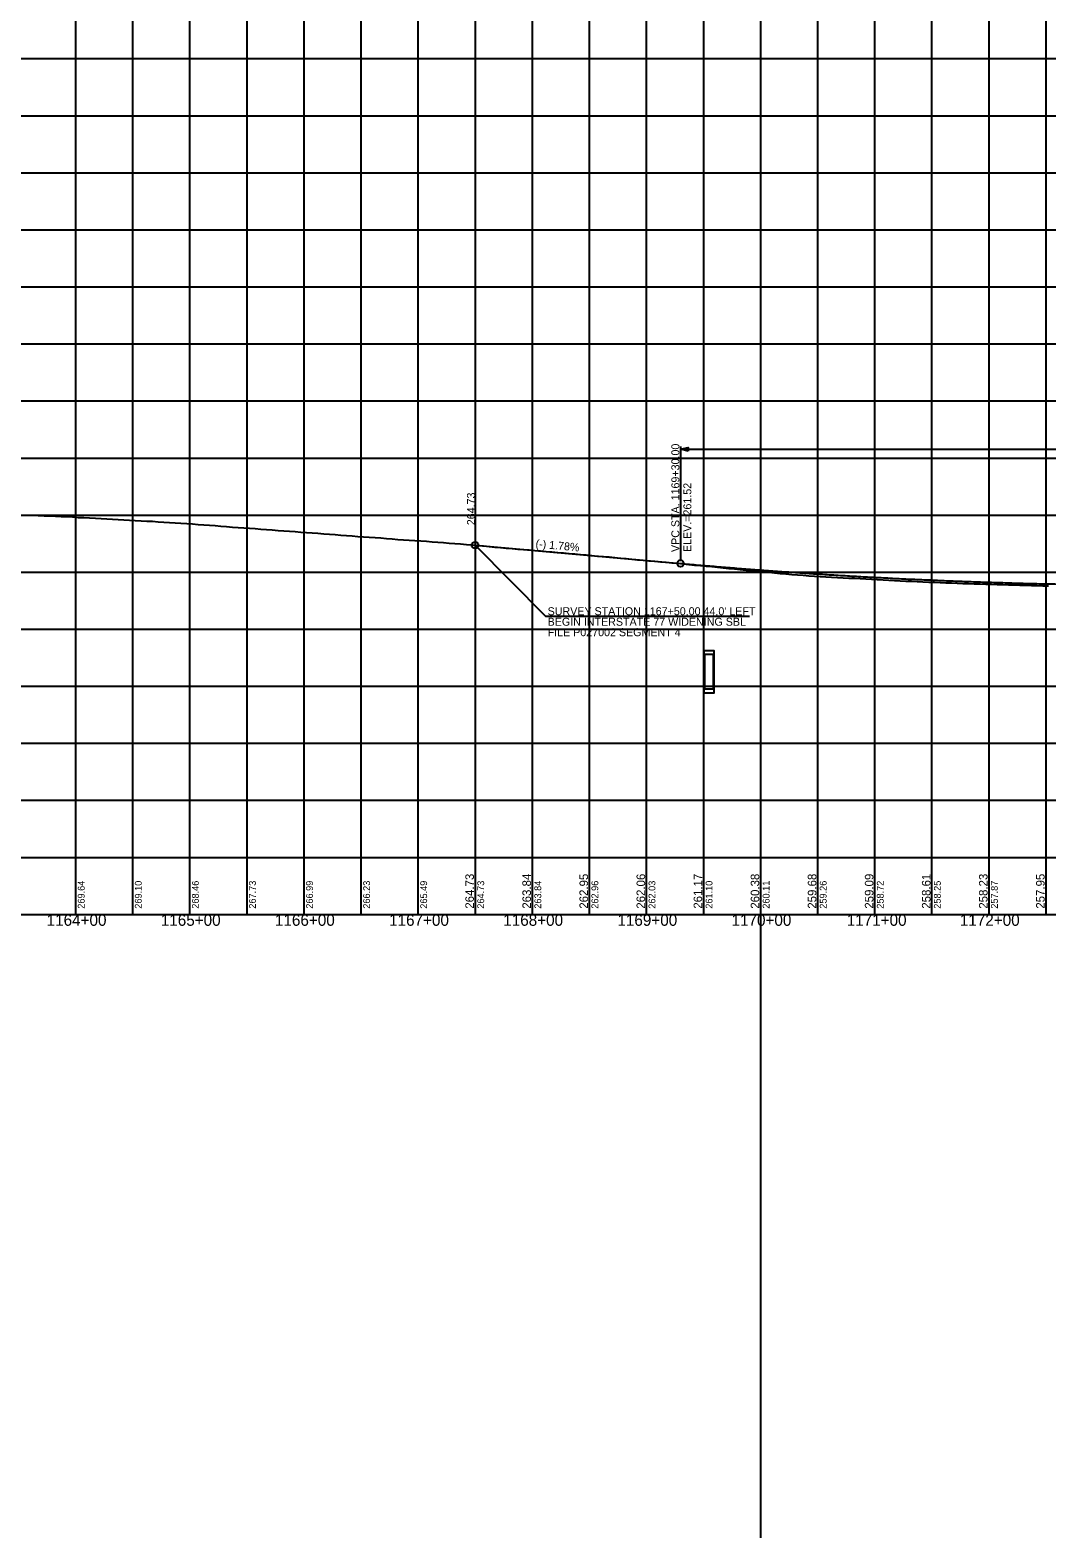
# Model space of a CAD drawing. Extents: x -90830 to 2015517, y -20856 to 836331.
# Drawn here: x 5284 to 6174, y -11344 to -10022 of the extents above; entities that cross this region are included whole.
import ezdxf

# ---------------------------------------------------------------- set-up
doc = ezdxf.new("R2010")
doc.units = 0
for name, color, linetype in [('Level 1', 7, 'Continuous'), ('RD_DDB_GradeTX', 7, 'Continuous'), ('RD_DDB_Profile_Elev', 7, 'Continuous'), ('RD_DDB_Profile_EX', 7, 'Continuous'), ('RD_DDB_Profile_Lbl', 7, 'Continuous'), ('RD_DDB_Profile_PR', 7, 'Continuous'), ('RD_DDB_StaTX', 7, 'Continuous'), ('RD_DDB_StripGrade', 7, 'Continuous'), ('RD_DDB_VCLbl', 7, 'Continuous'), ('RD_EX_DR_Pipe', 7, 'Continuous'), ('RD_GPK_Profile_Cell', 7, 'Continuous'), ('RD_TX_Drainage', 7, 'Continuous')]:
    doc.layers.add(name, color=color, linetype=linetype)

msp = doc.modelspace()

# ---------------------------------------------------------------- linework, layer by layer
at = {"layer": 'Level 1'}
for p, q in [((5923.5, -3180.8), (5923.5, -11343.5)), ((5323.5, -9797.1), (5323.5, -10297.1)), ((5373.5, -9797.1), (5373.5, -10297.1)), ((5423.5, -9797.1), (5423.5, -10297.1)), ((5473.5, -9797.1), (5473.5, -10297.1)), ((5523.5, -9797.1), (5523.5, -10297.1)), ((5573.5, -9797.1), (5573.5, -10297.1)), ((5623.5, -9797.1), (5623.5, -10297.1)), ((5673.5, -9797.1), (5673.5, -10297.1)), ((5723.5, -9797.1), (5723.5, -10297.1)), ((5773.5, -9797.1), (5773.5, -10297.1)), ((5823.5, -9797.1), (5823.5, -10297.1)), ((5873.5, -9797.1), (5873.5, -10297.1)), ((5923.5, -9797.1), (5923.5, -10297.1)), ((5973.5, -9797.1), (5973.5, -10297.1)), ((6023.5, -9797.1), (6023.5, -10297.1)), ((6073.5, -9797.1), (6073.5, -10297.1)), ((6123.5, -9797.1), (6123.5, -10297.1)), ((6173.5, -9797.1), (6173.5, -10297.1)), ((4773.5, -10047.1), (6373.5, -10047.1)), ((4773.5, -10097.1), (6373.5, -10097.1)), ((4773.5, -10147.1), (6373.5, -10147.1)), ((4773.5, -10197.1), (6373.5, -10197.1)), ((4773.5, -10247.1), (6373.5, -10247.1)), ((4773.5, -10297.1), (6373.5, -10297.1)), ((4773.5, -10297.1), (6373.5, -10297.1)), ((5323.5, -10297.1), (5323.5, -10797.1)), ((5373.5, -10297.1), (5373.5, -10797.1)), ((5423.5, -10297.1), (5423.5, -10797.1)), ((5473.5, -10297.1), (5473.5, -10797.1)), ((5523.5, -10297.1), (5523.5, -10797.1)), ((5573.5, -10297.1), (5573.5, -10797.1)), ((5623.5, -10297.1), (5623.5, -10797.1)), ((5673.5, -10297.1), (5673.5, -10797.1)), ((5723.5, -10297.1), (5723.5, -10797.1)), ((5773.5, -10297.1), (5773.5, -10797.1)), ((5823.5, -10297.1), (5823.5, -10797.1)), ((5873.5, -10297.1), (5873.5, -10797.1)), ((5923.5, -10297.1), (5923.5, -10797.1)), ((5973.5, -10297.1), (5973.5, -10797.1)), ((6023.5, -10297.1), (6023.5, -10797.1)), ((6073.5, -10297.1), (6073.5, -10797.1)), ((6123.5, -10297.1), (6123.5, -10797.1)), ((6173.5, -10297.1), (6173.5, -10797.1)), ((4773.5, -10347.1), (6373.5, -10347.1)), ((4773.5, -10397.1), (6373.5, -10397.1)), ((4773.5, -10447.1), (6373.5, -10447.1)), ((4773.5, -10497.1), (6373.5, -10497.1)), ((4773.5, -10547.1), (6373.5, -10547.1)), ((4773.5, -10597.1), (6373.5, -10597.1)), ((4773.5, -10647.1), (6373.5, -10647.1)), ((4773.5, -10697.1), (6373.5, -10697.1)), ((4773.5, -10747.1), (6373.5, -10747.1)), ((4773.5, -10797.1), (6373.5, -10797.1))]:
    msp.add_line(p, q, dxfattribs=at)
at = {"layer": 'RD_DDB_GradeTX'}
msp.add_circle((5673.5, -10473.5), 3, dxfattribs=at)
at = {"layer": 'RD_DDB_Profile_EX'}
for points in [[(5280.9, -10447.2), (5285.9, -10447.3), (5290.9, -10447.5), (5295.9, -10447.7), (5300.9, -10447.9), (5305.9, -10448.2), (5310.9, -10448.3), (5315.9, -10448.5), (5320.9, -10448.8), (5325.9, -10449.1), (5330.9, -10449.3), (5335.9, -10449.5), (5340.9, -10449.8), (5345.9, -10450), (5350.9, -10450.3), (5355.9, -10450.6), (5360.9, -10450.9), (5365.9, -10451.2), (5370.9, -10451.5), (5375.9, -10451.8), (5380.9, -10452.1), (5385.9, -10452.4), (5390.9, -10452.6), (5395.9, -10453), (5400.9, -10453.2), (5405.9, -10453.6), (5410.9, -10454), (5415.9, -10454.3), (5420.9, -10454.6), (5425.9, -10454.9), (5430.9, -10455.3), (5435.9, -10455.7), (5440.9, -10456), (5445.9, -10456.4), (5450.9, -10456.9), (5455.9, -10457.2), (5460.9, -10457.6), (5465.9, -10457.9), (5470.9, -10458.3), (5475.9, -10458.7), (5480.9, -10459), (5485.9, -10459.4), (5490.9, -10459.8), (5495.9, -10460.2), (5500.9, -10460.5), (5505.9, -10460.8), (5510.9, -10461.2), (5515.9, -10461.6), (5520.9, -10462), (5525.9, -10462.3), (5530.9, -10462.6), (5535.9, -10463.1), (5540.9, -10463.5), (5545.9, -10463.8)], [(5545.9, -10463.8), (5550.9, -10464.2), (5555.9, -10464.7), (5560.9, -10465), (5565.9, -10465.4), (5570.9, -10465.8), (5575.9, -10466.2), (5580.9, -10466.5), (5585.9, -10466.9), (5590.9, -10467.2), (5595.9, -10467.6), (5600.9, -10468), (5605.9, -10468.4), (5610.9, -10468.8), (5615.9, -10469.2), (5620.9, -10469.5), (5625.9, -10469.8), (5630.9, -10470.1), (5635.9, -10470.6), (5640.9, -10471), (5645.9, -10471.2), (5650.9, -10471.6), (5655.9, -10472), (5660.9, -10472.4), (5665.9, -10472.8), (5670.9, -10473.2), (5675.9, -10473.7), (5680.9, -10474.2), (5685.9, -10474.6), (5690.9, -10475.1), (5695.9, -10475.6), (5700.9, -10476), (5705.9, -10476.4), (5710.9, -10476.9), (5715.9, -10477.3), (5720.9, -10477.7), (5725.9, -10478.1), (5730.9, -10478.5), (5735.9, -10479), (5740.9, -10479.4), (5745.9, -10479.9), (5750.9, -10480.3), (5755.9, -10480.8), (5760.9, -10481.2), (5765.9, -10481.6), (5770.9, -10482.1), (5775.9, -10482.5), (5780.9, -10483), (5785.9, -10483.4), (5790.9, -10483.8), (5795.9, -10484.4), (5800.9, -10484.9), (5805.9, -10485.3), (5810.9, -10485.8), (5815.9, -10486.3), (5820.9, -10486.7), (5825.9, -10487.2), (5830.9, -10487.6), (5835.9, -10488.1), (5840.9, -10488.5), (5845.9, -10489), (5850.9, -10489.4), (5855.9, -10489.9), (5860.9, -10490.4), (5865.9, -10490.9), (5870.9, -10491.3), (5875.9, -10491.8), (5880.9, -10492.3), (5885.9, -10492.8), (5890.9, -10493.4), (5895.9, -10493.8), (5900.9, -10494.3), (5905.9, -10494.8), (5910.9, -10495.3), (5915.9, -10495.8), (5920.9, -10496.3), (5925.9, -10496.8), (5930.9, -10497.3), (5935.9, -10497.8), (5940.9, -10498.3), (5945.9, -10498.7), (5950.9, -10499.2), (5955.9, -10499.6), (5960.9, -10499.9), (5965.9, -10500.3), (5970.9, -10500.7), (5975.9, -10500.9), (5980.9, -10501.2), (5985.9, -10501.5), (5990.9, -10501.7), (5995.9, -10502), (6000.9, -10502.3), (6005.9, -10502.5), (6010.9, -10502.8), (6015.9, -10503.1), (6020.9, -10503.4), (6025.9, -10503.7), (6030.9, -10503.9), (6035.9, -10504.2), (6040.9, -10504.4), (6045.9, -10504.7)], [(6045.9, -10504.7), (6050.9, -10504.9), (6055.9, -10505.1), (6060.9, -10505.3), (6065.9, -10505.6), (6070.9, -10505.8), (6075.9, -10506), (6080.9, -10506.2), (6085.9, -10506.4), (6090.9, -10506.6), (6095.9, -10506.8), (6100.9, -10507), (6105.9, -10507.2), (6110.9, -10507.4), (6115.9, -10507.5), (6120.9, -10507.7), (6125.9, -10507.8), (6130.9, -10508), (6135.9, -10508.1), (6140.9, -10508.3), (6145.9, -10508.4), (6150.9, -10508.5), (6155.9, -10508.6), (6160.9, -10508.8), (6165.9, -10508.9), (6170.9, -10509), (6175.9, -10509)]]:
    msp.add_lwpolyline(points, dxfattribs=at)
at = {"layer": 'RD_DDB_Profile_Lbl'}
for p, q in [((5673.5, -10473.5), (5735.2, -10535.7)), ((5735.2, -10535.7), (5913.8, -10535.7))]:
    msp.add_line(p, q, dxfattribs=at)
at = {"layer": 'RD_DDB_Profile_PR'}
msp.add_line((5673.5, -10473.5), (5853.5, -10489.5), dxfattribs=at)
msp.add_spline([(5853.5, -10489.5), (5869.3, -10490.9), (5885.1, -10492.2), (5900.9, -10493.5), (5916.7, -10494.7), (5932.5, -10495.9), (5948.3, -10497), (5964.1, -10498.1), (5979.9, -10499.1), (5995.7, -10500.1), (6011.5, -10501), (6027.3, -10501.8), (6043.1, -10502.7), (6058.9, -10503.4), (6074.7, -10504.1), (6090.5, -10504.8), (6106.3, -10505.4), (6122.1, -10505.9), (6137.9, -10506.4), (6153.7, -10506.9), (6169.5, -10507.3), (6185.3, -10507.6), (6201.1, -10507.9), (6216.9, -10508.1), (6232.7, -10508.3), (6248.5, -10508.4), (6264.3, -10508.5), (6280.1, -10508.6), (6295.9, -10508.5), (6311.7, -10508.5), (6327.5, -10508.3), (6343.3, -10508.1), (6359.1, -10507.9), (6374.9, -10507.6), (6390.7, -10507.3), (6406.5, -10506.9), (6422.3, -10506.5), (6438.1, -10506), (6453.9, -10505.4), (6469.7, -10504.8), (6485.5, -10504.2), (6501.3, -10503.5), (6517.1, -10502.7), (6532.9, -10501.9), (6548.7, -10501.1), (6564.5, -10500.2), (6580.3, -10499.2), (6596.1, -10498.2), (6611.9, -10497.1), (6627.7, -10496), (6643.5, -10494.8)], degree=3, dxfattribs=at)
at = {"layer": 'RD_DDB_VCLbl'}
for p, q in [((5853.5, -10387), (5853.5, -10486.5)), ((5853.5, -10389.5), (6643.5, -10389.5))]:
    msp.add_line(p, q, dxfattribs=at)
msp.add_circle((5853.5, -10489.5), 3, dxfattribs=at)
at = {"layer": 'RD_EX_DR_Pipe'}
for points in [[(5873.8, -10602.8), (5883.1, -10602.8), (5883.1, -10566.1), (5873.8, -10566.1)], [(5874.5, -10599.4), (5882.5, -10599.4), (5882.5, -10569.4), (5874.5, -10569.4)]]:
    msp.add_lwpolyline(points, close=True, dxfattribs=at)
at = {"layer": 'RD_GPK_Profile_Cell'}
msp.add_line((4823.5, -10797.1), (75223.5, -10797.1), dxfattribs=at)
at = {"layer": 'RD_TX_Drainage'}
msp.add_lwpolyline([(5860.1, -10391.2), (5853.5, -10389.5), (5860.1, -10387.9)], close=True, dxfattribs=at)

# ---------------------------------------------------------------- texts
at = {"layer": 'RD_DDB_GradeTX'}
msp.add_text('(-) 1.78%', height=7, rotation=354.9049, dxfattribs=at).set_placement((5726.3, -10475.6))
at = {"layer": 'RD_DDB_Profile_Elev'}
for s, p in [('264.73', (5672.5, -10792.1)), ('263.84', (5722.5, -10792.1)), ('262.95', (5772.5, -10792.1)), ('262.06', (5822.5, -10792.1)), ('261.17', (5872.5, -10792.1)), ('260.38', (5922.5, -10792.1)), ('259.68', (5972.5, -10792.1)), ('259.09', (6022.5, -10792.1)), ('258.61', (6072.5, -10792.1)), ('258.23', (6122.5, -10792.1)), ('257.95', (6172.5, -10792.1))]:
    msp.add_text(s, height=7.5, rotation=90, dxfattribs=at).set_placement(p)
at = {"layer": 'RD_DDB_Profile_Lbl'}
msp.add_text('264.73', height=7, rotation=90, dxfattribs=at).set_placement((5673.5, -10456))
for s, p in [("SURVEY STATION 1167+50.00 44.0' LEFT", (5737.1, -10534.9)), ('BEGIN INTERSTATE 77 WIDENING SBL', (5737.1, -10544.1)), ('FILE P027002 SEGMENT 4', (5737.1, -10553.3))]:
    msp.add_text(s, height=7, dxfattribs=at).set_placement(p)
at = {"layer": 'RD_DDB_StaTX'}
for s, p in [('1164+00', (5298.2, -10807.1)), ('1165+00', (5398.2, -10807.1)), ('1166+00', (5498.2, -10807.1)), ('1167+00', (5598.2, -10807.1)), ('1168+00', (5698.2, -10807.1)), ('1169+00', (5798.2, -10807.1)), ('1170+00', (5898.2, -10807.1)), ('1171+00', (5999.1, -10807.1)), ('1172+00', (6098.2, -10807.1))]:
    msp.add_text(s, height=10, dxfattribs=at).set_placement(p)
at = {"layer": 'RD_DDB_StripGrade'}
for s, height, p in [('VPC STA. 1169+30.00 ', 7, (5852.5, -10479.5)), ('ELEV.=261.52', 7, (5863, -10479.5)), ('269.64', 6, (5331.5, -10792.1)), ('269.10', 6, (5381.5, -10792.1)), ('268.46', 6, (5431.5, -10792.1)), ('267.73', 6, (5481.5, -10792.1)), ('266.99', 6, (5531.5, -10792.1)), ('266.23', 6, (5581.5, -10792.1)), ('265.49', 6, (5631.5, -10792.1)), ('264.73', 6, (5681.5, -10792.1)), ('263.84', 6, (5731.5, -10792.1)), ('262.96', 6, (5781.5, -10792.1)), ('262.03', 6, (5831.5, -10792.1)), ('261.10', 6, (5881.5, -10792.1)), ('260.11', 6, (5931.5, -10792.1)), ('259.26', 6, (5981.5, -10792.1)), ('258.72', 6, (6031.5, -10792.1)), ('258.25', 6, (6081.5, -10792.1)), ('257.87', 6, (6131.5, -10792.1))]:
    msp.add_text(s, height=height, rotation=90, dxfattribs=at).set_placement(p)

doc.saveas('drawing.dxf')
